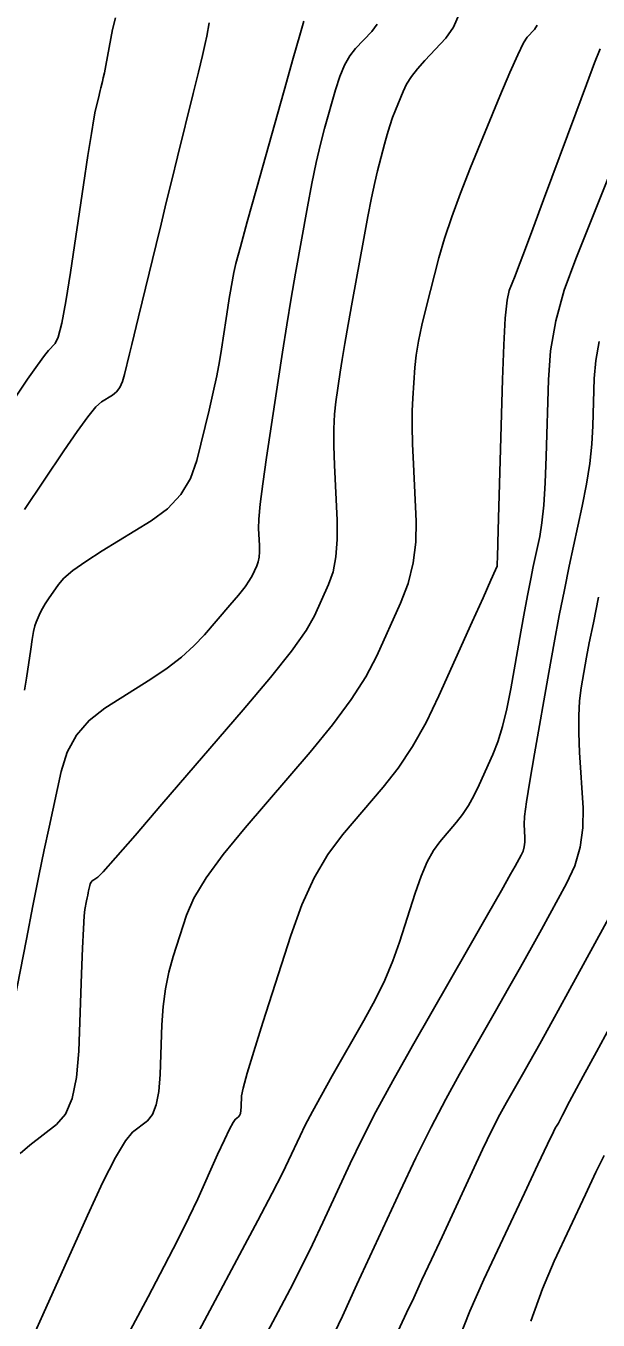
# Model space of a CAD drawing. Extents: x 2082232 to 2083549, y 592624 to 593832.
# Drawn here: x 2083172.73 to 2083193.09, y 593750.68 to 593796.74 of the extents above; entities that cross this region are included whole.
import ezdxf

# ---------------------------------------------------------------- set-up
doc = ezdxf.new("R2010")
doc.units = 0
doc.layers.add('DT_X_Contour_Major', color=7, linetype='Continuous')
doc.layers.add('DT_X_Contour_Minor', color=7, linetype='Continuous')

msp = doc.modelspace()

# ---------------------------------------------------------------- linework, layer by layer
at = {"layer": 'DT_X_Contour_Major'}
for points in [[(2083179.254, 593796.856), (2083179.167, 593796.381), (2083179.112, 593796.119), (2083179.013, 593795.691), (2083178.871, 593795.096), (2083178.684, 593794.334), (2083178.129, 593792.08), (2083177.925, 593791.251), (2083177.729, 593790.454), (2083177.543, 593789.69), (2083177.366, 593788.958), (2083176.744, 593786.389), (2083176.505, 593785.399), (2083176.425, 593785.069), (2083176.247, 593784.335), (2083176.17, 593784.083), (2083176.073, 593783.877), (2083175.955, 593783.717), (2083175.817, 593783.603), (2083175.421, 593783.36), (2083175.226, 593783.182), (2083174.937, 593782.833), (2083174.554, 593782.31), (2083174.077, 593781.616), (2083172.679, 593779.534)], [(2083193.164, 593795.929), (2083192.968, 593795.421), (2083192.679, 593794.655), (2083192.298, 593793.63), (2083191.157, 593790.55), (2083190.773, 593789.515), (2083190.476, 593788.72), (2083190.266, 593788.164), (2083190.143, 593787.848), (2083189.932, 593787.324), (2083189.857, 593786.978), (2083189.793, 593786.334), (2083189.739, 593785.392), (2083189.695, 593784.151), (2083189.59, 593780.444), (2083189.555, 593779.225), (2083189.53, 593778.348), (2083189.515, 593777.813), (2083189.508, 593777.621), (2083189.503, 593777.545), (2083189.502, 593777.53), (2083189.502, 593777.52), (2083189.502, 593777.515), (2083189.502, 593777.508), (2083189.447, 593777.382), (2083189.28, 593777.01), (2083189.003, 593776.392), (2083188.615, 593775.527), (2083187.431, 593772.894), (2083186.974, 593771.95), (2083186.492, 593771.095), (2083185.984, 593770.328), (2083185.451, 593769.649), (2083183.996, 593767.957), (2083183.472, 593767.256), (2083182.991, 593766.425), (2083182.554, 593765.462), (2083182.159, 593764.369), (2083181.165, 593761.277), (2083180.838, 593760.244), (2083180.603, 593759.465), (2083180.46, 593758.938), (2083180.409, 593758.665), (2083180.395, 593758.273), (2083180.384, 593758.141), (2083180.364, 593758.036), (2083180.335, 593757.96), (2083180.295, 593757.912), (2083180.177, 593757.821), (2083180.105, 593757.718), (2083179.978, 593757.475), (2083179.795, 593757.093), (2083179.556, 593756.573), (2083178.846, 593754.998), (2083178.536, 593754.337), (2083178.139, 593753.537), (2083177.656, 593752.595), (2083177.086, 593751.514), (2083175.449, 593748.443)], [(2083193.658, 593761.366), (2083193.036, 593760.229), (2083192.564, 593759.365), (2083192.245, 593758.774), (2083192.077, 593758.456), (2083191.831, 593757.972), (2083191.749, 593757.811), (2083191.686, 593757.692), (2083191.643, 593757.615), (2083191.619, 593757.579), (2083191.582, 593757.538), (2083191.503, 593757.38), (2083191.291, 593756.939), (2083190.948, 593756.213), (2083190.473, 593755.203), (2083189.031, 593752.13), (2083188.528, 593751.001), (2083188.101, 593749.919)]]:
    msp.add_lwpolyline(points, dxfattribs=at)
at = {"layer": 'DT_X_Contour_Minor'}
for points in [[(2083175.918, 593797.034), (2083175.81, 593796.615), (2083175.634, 593795.658), (2083175.574, 593795.333), (2083175.525, 593795.076), (2083175.486, 593794.887), (2083175.459, 593794.766), (2083175.402, 593794.533), (2083175.379, 593794.439), (2083175.353, 593794.332), (2083175.324, 593794.212), (2083175.201, 593793.707), (2083175.15, 593793.438), (2083175.063, 593792.912), (2083174.941, 593792.128), (2083174.783, 593791.087), (2083174.315, 593787.968), (2083174.15, 593786.932), (2083174.006, 593786.166), (2083173.883, 593785.668), (2083173.78, 593785.44), (2083173.534, 593785.189), (2083173.39, 593785.013), (2083173.143, 593784.672), (2083172.792, 593784.166), (2083172.339, 593783.496)], [(2083188.186, 593797.244), (2083187.946, 593796.692), (2083187.678, 593796.308), (2083186.927, 593795.51), (2083186.667, 593795.217), (2083186.452, 593794.936), (2083186.282, 593794.667), (2083186.156, 593794.41), (2083185.881, 593793.741), (2083185.779, 593793.477), (2083185.68, 593793.187), (2083185.584, 593792.871), (2083185.49, 593792.53), (2083185.245, 593791.584), (2083185.145, 593791.167), (2083185.03, 593790.627), (2083184.899, 593789.963), (2083184.753, 593789.175), (2083184.344, 593786.908), (2083184.202, 593786.115), (2083184.084, 593785.435), (2083183.989, 593784.869), (2083183.918, 593784.416), (2083183.761, 593783.359), (2083183.714, 593782.92), (2083183.69, 593782.398), (2083183.69, 593781.793), (2083183.713, 593781.103), (2083183.806, 593779.153), (2083183.813, 593778.461), (2083183.765, 593777.848), (2083183.661, 593777.313), (2083183.502, 593776.858), (2083183.002, 593775.747), (2083182.703, 593775.226), (2083182.18, 593774.493), (2083181.433, 593773.55), (2083180.462, 593772.396), (2083177.575, 593769.037), (2083176.62, 593767.931), (2083175.922, 593767.13), (2083175.481, 593766.635), (2083175.296, 593766.447), (2083175.147, 593766.352), (2083175.096, 593766.312), (2083175.055, 593766.264), (2083175.025, 593766.209), (2083175.005, 593766.145), (2083174.965, 593765.964), (2083174.95, 593765.891), (2083174.932, 593765.806), (2083174.913, 593765.709), (2083174.891, 593765.6), (2083174.832, 593765.294), (2083174.808, 593765.065), (2083174.78, 593764.606), (2083174.748, 593763.919), (2083174.712, 593763.002), (2083174.611, 593760.252), (2083174.533, 593759.315), (2083174.376, 593758.567), (2083174.138, 593758.009), (2083173.821, 593757.64), (2083172.868, 593756.908), (2083172.531, 593756.614)], [(2083185.235, 593796.805), (2083185.037, 593796.545), (2083184.467, 593795.94), (2083184.262, 593795.677), (2083184.074, 593795.343), (2083183.904, 593794.937), (2083183.75, 593794.46), (2083183.364, 593793.091), (2083183.217, 593792.532), (2083183.067, 593791.88), (2083182.913, 593791.136), (2083182.755, 593790.3), (2083182.329, 593787.946), (2083182.171, 593787.046), (2083182.014, 593786.108), (2083181.858, 593785.133), (2083181.704, 593784.122), (2083181.296, 593781.375), (2083181.163, 593780.445), (2083181.072, 593779.715), (2083181.021, 593779.186), (2083181.011, 593778.856), (2083181.041, 593778.244), (2083181.043, 593778.026), (2083181.028, 593777.834), (2083180.995, 593777.666), (2083180.945, 593777.523), (2083180.788, 593777.174), (2083180.694, 593777.011), (2083180.53, 593776.781), (2083180.296, 593776.484), (2083179.991, 593776.122), (2083179.084, 593775.067), (2083178.71, 593774.673), (2083178.267, 593774.279), (2083177.756, 593773.888), (2083177.176, 593773.497), (2083175.539, 593772.459), (2083174.981, 593772.025), (2083174.537, 593771.504), (2083174.206, 593770.896), (2083173.988, 593770.2), (2083173.559, 593768.226), (2083173.387, 593767.422), (2083173.195, 593766.49), (2083172.983, 593765.429), (2083172.75, 593764.24), (2083172.101, 593760.899)], [(2083182.623, 593796.908), (2083182.482, 593796.413), (2083182.249, 593795.591), (2083181.924, 593794.441), (2083180.935, 593790.939), (2083180.607, 593789.768), (2083180.364, 593788.882), (2083180.205, 593788.281), (2083180.131, 593787.965), (2083180.047, 593787.502), (2083180.012, 593787.299), (2083179.97, 593787.036), (2083179.92, 593786.714), (2083179.862, 593786.333), (2083179.699, 593785.237), (2083179.626, 593784.794), (2083179.526, 593784.284), (2083179.401, 593783.709), (2083179.25, 593783.068), (2083178.814, 593781.27), (2083178.59, 593780.631), (2083178.244, 593780.059), (2083177.775, 593779.556), (2083177.185, 593779.121), (2083175.449, 593778.053), (2083174.863, 593777.678), (2083174.408, 593777.356), (2083174.082, 593777.085), (2083173.888, 593776.865), (2083173.541, 593776.35), (2083173.423, 593776.169), (2083173.327, 593776.012), (2083173.253, 593775.881), (2083173.202, 593775.773), (2083173.097, 593775.52), (2083173.055, 593775.389), (2083173.009, 593775.185), (2083172.96, 593774.908), (2083172.906, 593774.559), (2083172.758, 593773.531), (2083172.688, 593773.098)], [(2083190.923, 593796.764), (2083190.828, 593796.612), (2083190.574, 593796.342), (2083190.442, 593796.134), (2083190.235, 593795.715), (2083189.955, 593795.083), (2083189.601, 593794.238), (2083188.558, 593791.704), (2083188.194, 593790.789), (2083187.885, 593789.948), (2083187.631, 593789.178), (2083187.432, 593788.482), (2083186.975, 593786.72), (2083186.821, 593786.091), (2083186.704, 593785.525), (2083186.622, 593785.021), (2083186.577, 593784.581), (2083186.503, 593783.49), (2083186.483, 593783.037), (2083186.479, 593782.495), (2083186.491, 593781.866), (2083186.52, 593781.149), (2083186.617, 593779.119), (2083186.609, 593778.365), (2083186.513, 593777.626), (2083186.33, 593776.902), (2083186.058, 593776.193), (2083185.217, 593774.321), (2083184.832, 593773.58), (2083184.309, 593772.763), (2083183.648, 593771.869), (2083182.85, 593770.898), (2083180.535, 593768.206), (2083179.754, 593767.254), (2083179.145, 593766.417), (2083178.709, 593765.695), (2083178.446, 593765.089), (2083177.976, 593763.625), (2083177.818, 593763.062), (2083177.699, 593762.469), (2083177.617, 593761.846), (2083177.574, 593761.194), (2083177.508, 593759.417), (2083177.462, 593758.815), (2083177.371, 593758.34), (2083177.237, 593757.994), (2083177.058, 593757.776), (2083176.523, 593757.365), (2083176.272, 593757.064), (2083175.923, 593756.471), (2083175.474, 593755.585), (2083174.926, 593754.407), (2083173.332, 593750.874), (2083172.798, 593749.677)], [(2083193.514, 593791.476), (2083192.296, 593788.454), (2083191.892, 593787.334), (2083191.596, 593786.243), (2083191.406, 593785.179), (2083191.324, 593784.143), (2083191.247, 593781.419), (2083191.211, 593780.475), (2083191.161, 593779.686), (2083191.096, 593779.052), (2083191.017, 593778.574), (2083190.788, 593777.506), (2083190.696, 593777.06), (2083190.592, 593776.524), (2083190.475, 593775.897), (2083190.346, 593775.181), (2083189.986, 593773.148), (2083189.845, 593772.431), (2083189.692, 593771.803), (2083189.527, 593771.263), (2083189.351, 593770.813), (2083188.865, 593769.731), (2083188.677, 593769.344), (2083188.48, 593768.993), (2083188.272, 593768.679), (2083188.053, 593768.401), (2083187.458, 593767.708), (2083187.236, 593767.398), (2083187.017, 593766.991), (2083186.802, 593766.484), (2083186.59, 593765.879), (2083186.029, 593764.134), (2083185.792, 593763.469), (2083185.502, 593762.783), (2083185.159, 593762.076), (2083184.763, 593761.347), (2083183.637, 593759.377), (2083183.248, 593758.689), (2083182.927, 593758.104), (2083182.674, 593757.621), (2083182.488, 593757.241), (2083182.082, 593756.365), (2083181.859, 593755.908), (2083181.494, 593755.195), (2083180.986, 593754.226), (2083180.336, 593753), (2083178.413, 593749.392)], [(2083193.134, 593785.508), (2083193.009, 593784.831), (2083192.955, 593784.187), (2083192.908, 593782.511), (2083192.87, 593781.861), (2083192.795, 593781.168), (2083192.681, 593780.431), (2083192.528, 593779.65), (2083192.069, 593777.509), (2083191.894, 593776.671), (2083191.714, 593775.763), (2083191.529, 593774.783), (2083191.339, 593773.733), (2083190.826, 593770.838), (2083190.659, 593769.866), (2083190.543, 593769.123), (2083190.477, 593768.608), (2083190.462, 593768.321), (2083190.491, 593767.86), (2083190.49, 593767.69), (2083190.467, 593767.528), (2083190.422, 593767.374), (2083190.354, 593767.226), (2083190.144, 593766.842), (2083189.981, 593766.553), (2083189.651, 593765.972), (2083189.154, 593765.1), (2083188.489, 593763.936), (2083186.494, 593760.445), (2083185.794, 593759.201), (2083185.189, 593758.088), (2083184.681, 593757.105), (2083184.269, 593756.253), (2083183.298, 593754.155), (2083182.926, 593753.366), (2083182.538, 593752.573), (2083182.134, 593751.776), (2083181.715, 593750.976), (2083180.574, 593748.835)], [(2083193.114, 593776.407), (2083192.925, 593775.5), (2083192.782, 593774.79), (2083192.686, 593774.279), (2083192.491, 593773.179), (2083192.433, 593772.726), (2083192.404, 593772.192), (2083192.405, 593771.578), (2083192.436, 593770.882), (2083192.557, 593768.918), (2083192.554, 593768.197), (2083192.457, 593767.507), (2083192.263, 593766.848), (2083191.975, 593766.219), (2083191.078, 593764.584), (2083190.724, 593763.943), (2083190.333, 593763.244), (2083189.907, 593762.489), (2083189.444, 593761.677), (2083188.163, 593759.436), (2083187.671, 593758.544), (2083187.155, 593757.552), (2083186.614, 593756.459), (2083186.05, 593755.265), (2083184.514, 593751.945), (2083183.993, 593750.824), (2083183.583, 593749.951)], [(2083193.595, 593765.213), (2083192.012, 593762.326), (2083191.466, 593761.333), (2083191.015, 593760.517), (2083190.66, 593759.879), (2083190.4, 593759.418), (2083189.833, 593758.426), (2083189.597, 593757.993), (2083189.314, 593757.436), (2083188.984, 593756.757), (2083188.608, 593755.954), (2083187.542, 593753.65), (2083187.163, 593752.832), (2083186.827, 593752.109), (2083186.533, 593751.479), (2083186.282, 593750.942), (2083185.67, 593749.636)], [(2083193.309, 593756.535), (2083193.017, 593755.945), (2083192.641, 593755.153), (2083191.525, 593752.776), (2083191.11, 593751.797), (2083190.702, 593750.643)]]:
    msp.add_lwpolyline(points, dxfattribs=at)

doc.saveas('drawing.dxf')
